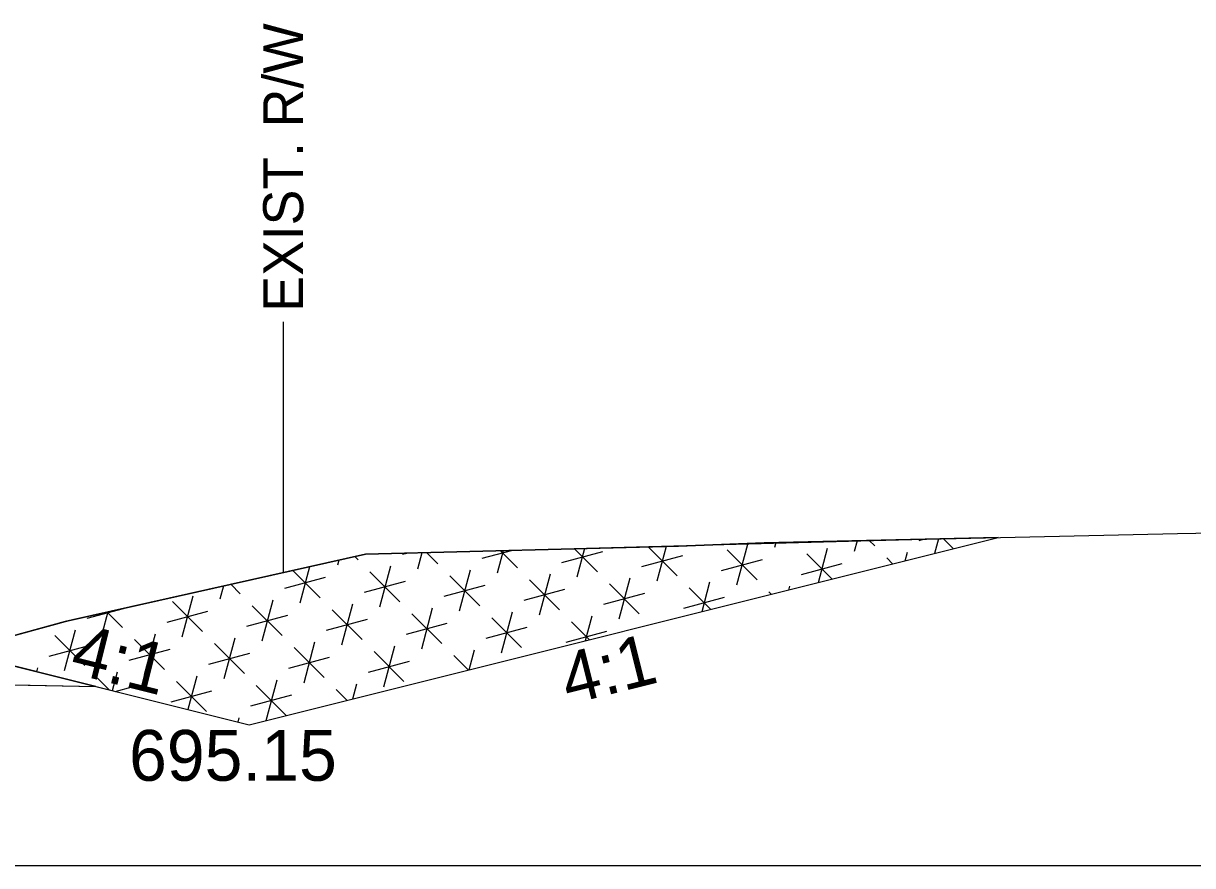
# Model space of a CAD drawing. Extents: x -26 to 4303, y -10 to 9577.
# Drawn here: x 3172.33 to 3206.86, y 6000 to 6024.86 of the extents above; entities that cross this region are included whole.
import ezdxf

# ---------------------------------------------------------------- set-up
doc = ezdxf.new("R2010")
doc.units = 0
for name, color, linetype in [('Old_Level_2', 7, 'Continuous'), ('Pattern 3', 7, 'Continuous'), ('Prop CMT Pvmt Course 2 Wedge', 7, 'Continuous'), ('Prop CMT Pvmt Wedge Surface 1', 7, 'Continuous'), ('Prop CMT Slope Grass', 7, 'Continuous'), ('Prop XS DDE Elevations', 7, 'Continuous'), ('Prop XS Ditch Standard Text', 7, 'Continuous'), ('Prop XS Hydro Elevations', 7, 'Continuous'), ('Prop XS Side Slope Text', 7, 'Continuous')]:
    doc.layers.add(name, color=color, linetype=linetype)

msp = doc.modelspace()

# ---------------------------------------------------------------- linework, layer by layer
at = {"layer": 'Old_Level_2'}
msp.add_line((3150, 6000), (3300, 6000), dxfattribs=at)
msp.add_line((3150, 6000), (3300, 6000), dxfattribs=at)
at = {"layer": 'Pattern 3'}
for p, q in [((3196.949, 6009.587), (3196.865, 6009.273)), ((3197.308, 6009.595), (3197.468, 6009.435)), ((3198.779, 6009.597), (3198.907, 6009.631)), ((3199.351, 6009.641), (3199.236, 6009.21)), ((3199.497, 6009.644), (3199.792, 6009.349)), ((3183.522, 6009.188), (3183.653, 6009.223)), ((3184.094, 6009.234), (3183.963, 6008.746)), ((3184.237, 6009.238), (3184.567, 6008.908)), ((3185.878, 6009.07), (3186.739, 6009.301)), ((3186.499, 6009.295), (3186.32, 6008.628)), ((3186.421, 6009.293), (3186.924, 6008.79)), ((3188.234, 6008.951), (3189.442, 6009.275)), ((3188.604, 6009.347), (3189.28, 6008.671)), ((3188.903, 6009.355), (3188.676, 6008.509)), ((3190.787, 6009.402), (3191.637, 6008.553)), ((3191.307, 6009.415), (3191.033, 6008.391)), ((3193.109, 6009.318), (3193.993, 6008.434)), ((3193.713, 6009.48), (3193.389, 6008.273)), ((3194.546, 6009.533), (3194.508, 6009.392)), ((3195.466, 6009.2), (3196.212, 6008.454)), ((3196.069, 6009.362), (3195.798, 6008.35)), ((3198.426, 6009.243), (3198.358, 6008.99)), ((3181.648, 6009.017), (3181.607, 6008.865)), ((3182.115, 6009.122), (3182.211, 6009.026)), ((3190.591, 6008.833), (3191.798, 6009.157)), ((3192.947, 6008.715), (3194.155, 6009.038)), ((3195.304, 6008.596), (3196.511, 6008.92)), ((3197.822, 6009.081), (3198.002, 6008.901)), ((3180.046, 6008.188), (3181.253, 6008.511)), ((3180.287, 6008.713), (3181.092, 6007.907)), ((3180.776, 6008.822), (3180.488, 6007.746)), ((3182.564, 6008.673), (3183.448, 6007.789)), ((3183.168, 6008.835), (3182.844, 6007.627)), ((3184.921, 6008.555), (3185.805, 6007.671)), ((3185.524, 6008.716), (3185.201, 6007.509)), ((3187.881, 6008.598), (3187.557, 6007.39)), ((3178.236, 6008.253), (3178.132, 6007.864)), ((3178.458, 6008.303), (3178.735, 6008.026)), ((3182.402, 6008.069), (3183.61, 6008.393)), ((3184.759, 6007.951), (3185.966, 6008.274)), ((3187.115, 6007.832), (3188.323, 6008.156)), ((3187.277, 6008.436), (3188.161, 6007.552)), ((3189.634, 6008.318), (3190.517, 6007.434)), ((3190.237, 6008.479), (3189.914, 6007.272)), ((3191.99, 6008.199), (3192.631, 6007.559)), ((3192.594, 6008.361), (3192.361, 6007.491)), ((3194.95, 6008.243), (3194.92, 6008.131)), ((3177.336, 6007.953), (3177.012, 6006.745)), ((3179.692, 6007.834), (3179.369, 6006.627)), ((3189.472, 6007.714), (3190.679, 6008.038)), ((3191.828, 6007.596), (3193.036, 6007.919)), ((3194.347, 6008.081), (3194.421, 6008.006)), ((3174.214, 6007.305), (3175.288, 6007.593)), ((3174.824, 6007.489), (3174.656, 6006.864)), ((3174.801, 6007.484), (3175.26, 6007.025)), ((3176.571, 6007.187), (3177.778, 6007.511)), ((3176.732, 6007.791), (3177.616, 6006.907)), ((3179.089, 6007.672), (3179.973, 6006.788)), ((3181.445, 6007.554), (3182.329, 6006.67)), ((3182.049, 6007.716), (3181.725, 6006.508)), ((3184.405, 6007.597), (3184.082, 6006.39)), ((3186.762, 6007.479), (3186.438, 6006.271)), ((3178.927, 6007.069), (3180.134, 6007.392)), ((3181.283, 6006.95), (3182.491, 6007.274)), ((3183.64, 6006.832), (3184.847, 6007.155)), ((3183.802, 6007.435), (3184.686, 6006.552)), ((3186.158, 6007.317), (3187.042, 6006.433)), ((3188.515, 6007.199), (3189.05, 6006.663)), ((3189.118, 6007.36), (3188.923, 6006.632)), ((3173.257, 6006.79), (3174.141, 6005.906)), ((3173.861, 6006.952), (3173.537, 6005.745)), ((3176.217, 6006.833), (3175.893, 6005.626)), ((3185.996, 6006.713), (3187.204, 6007.037)), ((3188.353, 6006.595), (3189.56, 6006.918)), ((3173.095, 6006.186), (3174.302, 6006.51)), ((3175.613, 6006.672), (3176.497, 6005.788)), ((3177.97, 6006.553), (3178.854, 6005.669)), ((3178.573, 6006.715), (3178.25, 6005.508)), ((3180.326, 6006.435), (3181.21, 6005.551)), ((3180.93, 6006.597), (3180.606, 6005.389)), ((3183.286, 6006.478), (3182.963, 6005.271)), ((3175.452, 6006.068), (3176.659, 6006.392)), ((3177.808, 6005.95), (3179.015, 6006.273)), ((3180.164, 6005.831), (3181.372, 6006.155)), ((3182.683, 6006.316), (3183.567, 6005.433)), ((3185.039, 6006.198), (3185.469, 6005.768)), ((3185.643, 6006.36), (3185.485, 6005.772)), ((3172.742, 6005.833), (3172.712, 6005.723)), ((3182.521, 6005.713), (3183.728, 6006.036)), ((3174.494, 6005.553), (3174.861, 6005.186)), ((3175.098, 6005.714), (3174.95, 6005.163)), ((3176.851, 6005.434), (3177.735, 6004.55)), ((3177.454, 6005.596), (3177.189, 6004.604)), ((3179.811, 6005.478), (3179.488, 6004.273)), ((3175.044, 6005.14), (3175.54, 6005.273)), ((3176.689, 6004.831), (3177.896, 6005.154)), ((3179.207, 6005.316), (3180.091, 6004.432)), ((3181.564, 6005.197), (3181.888, 6004.873)), ((3182.167, 6005.359), (3182.048, 6004.913)), ((3179.045, 6004.712), (3180.253, 6005.036)), ((3178.692, 6004.359), (3178.659, 6004.236))]:
    msp.add_line(p, q, dxfattribs=at)
msp.add_lwpolyline([(3162.297, 6006.254), (3162.298, 6005.57), (3171.306, 6005.39), (3171.307, 6006.074), (3179, 6004.151), (3201.119, 6009.681), (3187.852, 6009.329), (3182.431, 6009.193), (3173.78, 6007.256), (3169.528, 6006.096), (3167.586, 6005.561), (3167.274, 6005.603), (3166.936, 6005.649), (3164.802, 6005.937), (3163.307, 6006.138), (3162.791, 6006.208), (3162.297, 6006.254)], close=True, dxfattribs=at)
at = {"layer": 'Prop CMT Pvmt Course 2 Wedge'}
msp.add_lwpolyline([(3169, 6006.311), (3171, 6006.151), (3179, 6004.151), (3201.119, 6009.681)], dxfattribs=at)
at = {"layer": 'Prop CMT Pvmt Wedge Surface 1'}
msp.add_line((3166.982, 6005.434), (3174.465, 6005.285), dxfattribs=at)
at = {"layer": 'Prop CMT Slope Grass'}
msp.add_lwpolyline([(3167.586, 6005.561), (3173.558, 6007.206), (3182.431, 6009.193), (3191.671, 6009.424), (3194.2, 6009.525), (3206.412, 6009.799), (3210.2, 6009.871)], dxfattribs=at)
at = {"layer": 'Prop XS DDE Elevations'}
for points in [[(3179, 6004.151), (3201.119, 6009.681), (3194.2, 6009.525), (3191.671, 6009.424), (3182.431, 6009.193), (3173.558, 6007.206), (3170.014, 6006.23), (3171, 6006.151), (3174.465, 6005.285)], [(3162.299, 6005.528), (3166.982, 6005.434), (3174.465, 6005.285), (3171, 6006.151), (3170.014, 6006.23), (3167.586, 6005.561), (3162.685, 6006.222), (3162.297, 6006.254)]]:
    msp.add_lwpolyline(points, close=True, dxfattribs=at)
at = {"layer": 'Prop XS Ditch Standard Text'}
msp.add_line((3180, 6016.05), (3180, 6008.648), dxfattribs=at)

# ---------------------------------------------------------------- texts
msp.add_text('EXIST. R/W', height=1.1811, rotation=90, dxfattribs=at).set_placement((3180.591, 6016.352))
at = {"layer": 'Prop XS Hydro Elevations'}
msp.add_text('695.15', height=1.5, dxfattribs=at).set_placement((3175.45, 6002.504))
at = {"layer": 'Prop XS Side Slope Text'}
for rotation, p in [(345.9638, (3173.66, 6005.698)), (14.0362, (3188.423, 6004.744))]:
    msp.add_text('4:1', height=1.5, rotation=rotation, dxfattribs=at).set_placement(p)

doc.saveas('drawing.dxf')
